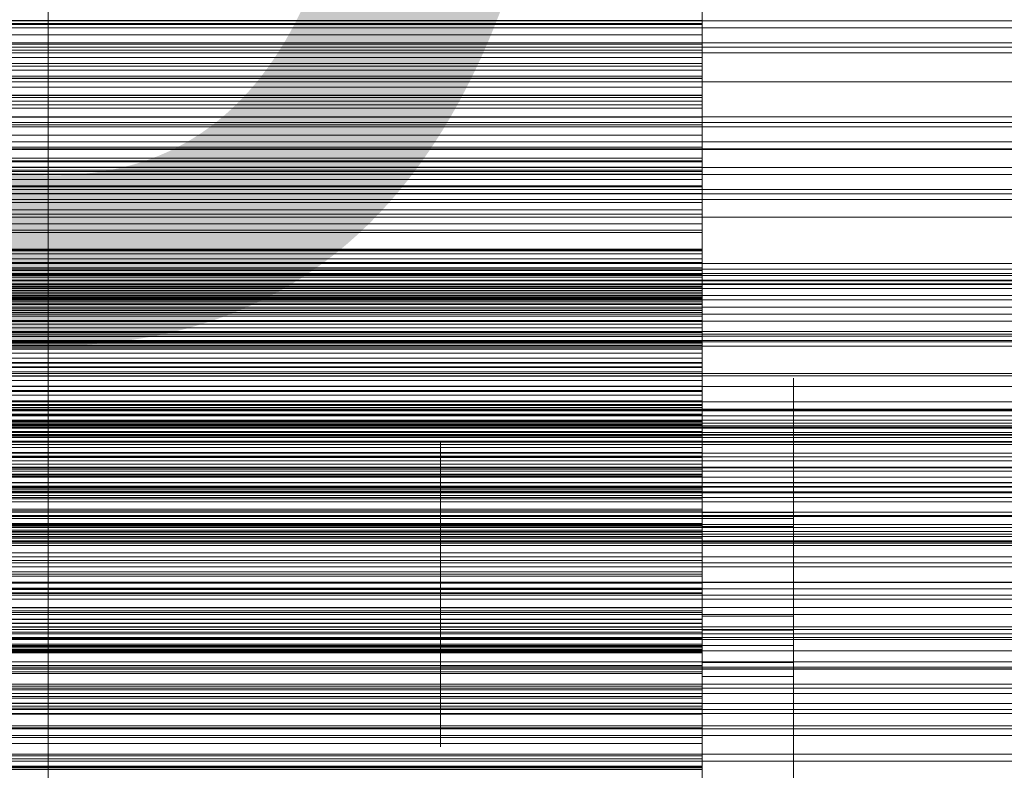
# Model space of a CAD drawing. Header units: millimetres. Extents: x -3490 to 61924, y -72580 to 6847.
# Tile 279 of 656: x 646 to 796, y -34169 to -34054. Entities that reach past the tile are written whole.
import ezdxf

# ---------------------------------------------------------------- set-up
doc = ezdxf.new("R2010")
doc.units = ezdxf.units.MM
for name, color, linetype, lineweight in [('COTAS_O', 1, 'Continuous', 0), ('frontal_briquetadora', 7, 'Continuous', 0), ('frontal_C03', 7, 'Continuous', 0), ('frontal_mezcladora', 7, 'Continuous', 0), ('frontal_secador', 7, 'Continuous', 0)]:
    doc.layers.add(name, color=color, linetype=linetype, lineweight=lineweight)
doc.dimstyles.new('R19_100', dxfattribs={"dimtxt": 250, "dimasz": 150, "dimexe": 150, "dimexo": 80, "dimgap": 100, "dimtad": 1, "dimtih": 1, "dimtoh": 1, "dimdsep": 46, "dimcen": 0.09, "dimadec": 0, "dimazin": 0, "dimtfac": 1, "dimtdec": 4, "dimtofl": 0, "dimtmove": 0, "dimatfit": 3, "dimfxl": 1, "dimtolj": 1, "dimtzin": 0, "dimarcsym": 0})

# ---------------------------------------------------------------- blocks, each defined once
blk = doc.blocks.new('DIM_R29_57')
at = {"layer": 'COTAS_O'}
for p, q in [((-1725, -33700), (-1575, -33655)), ((1725, -33700), (1575, -33655)), ((-1725, -34400), (-1725, -33700)), ((-1725, -33700), (1725, -33700)), ((-1725, -33700), (-1575, -33745)), ((1725, -33700), (1575, -33745)), ((1725, -34400), (1725, -33700))]:
    blk.add_line(p, q, dxfattribs=at)
blk.add_text('3450 O', height=250, dxfattribs=at).set_placement((0, -33600))
blk = doc.blocks.new('DIM_R29_61')
at = {"layer": 'COTAS_O'}
for p, q in [((-650, -34200), (-500, -34155)), ((650, -34200), (500, -34155)), ((-650, -34900), (-650, -34200)), ((-650, -34200), (650, -34200)), ((-650, -34200), (-500, -34245)), ((650, -34200), (500, -34245)), ((650, -34900), (650, -34200))]:
    blk.add_line(p, q, dxfattribs=at)
blk.add_text('1300 O', height=250, dxfattribs=at).set_placement((0, -34100))

msp = doc.modelspace()

# ---------------------------------------------------------------- linework, layer by layer
at = {"layer": 'frontal_briquetadora'}
for p, q in [((750, -34040.962), (750, -34054.391)), ((750, -34055.971), (750, -34042.33)), ((750, -34047.366), (750, -34060.778)), ((750, -34062.66), (750, -34048.703)), ((750, -34054.209), (750, -34049.943)), ((750, -34053.784), (750, -34049.995)), ((750, -34065.181), (750, -34050.982)), ((750, -34053.343), (750, -34065.238)), ((750, -34053.784), (550, -34053.784)), ((750, -34054.209), (550, -34054.209)), ((550, -34054.391), (750, -34054.391)), ((750, -34057.376), (750, -34053.784)), ((750, -34058.334), (750, -34054.209)), ((750, -34054.391), (750, -34066.654)), ((550, -34055.971), (750, -34055.971)), ((750, -34068.572), (750, -34055.971)), ((750, -34057.376), (550, -34057.376)), ((750, -34065.565), (750, -34057.376)), ((750, -34058.334), (550, -34058.334)), ((750, -34058.719), (550, -34058.719)), ((750, -34059.446), (550, -34059.446)), ((750, -34062.309), (750, -34058.334)), ((750, -34067.177), (750, -34058.719)), ((750, -34058.719), (750, -34059.446)), ((750, -34059.446), (750, -34060.326)), ((750, -34060.326), (550, -34060.326)), ((550, -34060.778), (750, -34060.778)), ((750, -34060.326), (750, -34061.366)), ((750, -34060.778), (750, -34074.849)), ((750, -34061.366), (550, -34061.366)), ((750, -34062.309), (550, -34062.309)), ((750, -34062.574), (550, -34062.574)), ((550, -34062.66), (750, -34062.66)), ((750, -34061.366), (750, -34062.574)), ((750, -34066.121), (750, -34062.309)), ((750, -34062.574), (750, -34063.966)), ((750, -34076.872), (750, -34062.66)), ((750, -34063.966), (550, -34063.966)), ((750, -34063.966), (750, -34065.565)), ((550, -34065.181), (750, -34065.181)), ((550, -34065.238), (750, -34065.238)), ((750, -34065.565), (550, -34065.565)), ((750, -34079.226), (750, -34065.181)), ((750, -34065.238), (750, -34075.388)), ((750, -34066.121), (550, -34066.121)), ((550, -34066.654), (750, -34066.654)), ((750, -34067.177), (550, -34067.177)), ((750, -34069.755), (750, -34066.121)), ((750, -34066.654), (750, -34077.28)), ((750, -34071.299), (750, -34067.177)), ((550, -34068.572), (750, -34068.572)), ((750, -34079.648), (750, -34068.572)), ((750, -34069.755), (550, -34069.755)), ((750, -34073.184), (750, -34069.755)), ((750, -34071.299), (550, -34071.299)), ((750, -34075.275), (750, -34071.299)), ((750, -34073.184), (550, -34073.184)), ((750, -34081.632), (750, -34073.184)), ((550, -34074.849), (750, -34074.849)), ((750, -34075.275), (550, -34075.275)), ((550, -34075.388), (750, -34075.388)), ((750, -34076.214), (550, -34076.214)), ((750, -34074.849), (750, -34089.04)), ((750, -34079.097), (750, -34075.275)), ((750, -34075.388), (750, -34083.402)), ((750, -34084.911), (750, -34076.214)), ((750, -34076.214), (750, -34076.693)), ((750, -34076.693), (550, -34076.693)), ((550, -34076.872), (750, -34076.872)), ((550, -34077.28), (750, -34077.28)), ((750, -34077.327), (550, -34077.327)), ((750, -34076.693), (750, -34077.327)), ((750, -34090.793), (750, -34076.872)), ((750, -34077.28), (750, -34085.86)), ((750, -34077.327), (750, -34078.126)), ((750, -34078.126), (550, -34078.126)), ((750, -34079.098), (550, -34079.098)), ((550, -34079.226), (750, -34079.226)), ((750, -34078.126), (750, -34079.098)), ((750, -34082.751), (750, -34079.097)), ((750, -34079.098), (750, -34080.258)), ((750, -34092.577), (750, -34079.226)), ((550, -34079.648), (750, -34079.648)), ((750, -34080.258), (550, -34080.258)), ((750, -34088.773), (750, -34079.648)), ((750, -34080.258), (750, -34081.632)), ((750, -34081.632), (550, -34081.632)), ((750, -34082.751), (550, -34082.751)), ((550, -34083.402), (750, -34083.402)), ((750, -34086.22), (750, -34082.751)), ((750, -34083.402), (750, -34088.971)), ((750, -34084.911), (550, -34084.911)), ((750, -34088.88), (750, -34084.911)), ((550, -34085.86), (750, -34085.86)), ((750, -34086.22), (550, -34086.22)), ((750, -34085.86), (750, -34092.064)), ((750, -34089.479), (750, -34086.22)), ((550, -34088.773), (750, -34088.773)), ((750, -34088.88), (550, -34088.88)), ((550, -34088.971), (750, -34088.971)), ((550, -34089.04), (750, -34089.04)), ((750, -34089.479), (550, -34089.479)), ((750, -34095.598), (750, -34088.773)), ((750, -34092.698), (750, -34088.88)), ((750, -34088.971), (750, -34090.256)), ((750, -34089.04), (750, -34102.804)), ((750, -34098.165), (750, -34089.479)), ((550, -34090.256), (750, -34090.256)), ((550, -34090.793), (750, -34090.793)), ((750, -34090.256), (750, -34091.623)), ((750, -34103.889), (750, -34090.793)), ((550, -34091.623), (750, -34091.623)), ((550, -34092.064), (750, -34092.064)), ((550, -34092.577), (750, -34092.577)), ((750, -34092.698), (550, -34092.698)), ((750, -34091.623), (750, -34093.074)), ((750, -34092.064), (750, -34093.54)), ((750, -34104.721), (750, -34092.577)), ((750, -34096.357), (750, -34092.698)), ((550, -34093.074), (750, -34093.074)), ((550, -34093.54), (750, -34093.54)), ((750, -34094.189), (550, -34094.189)), ((750, -34093.074), (750, -34094.607)), ((750, -34093.54), (750, -34095.098)), ((750, -34103.103), (750, -34094.189)), ((750, -34094.189), (750, -34094.417)), ((750, -34094.417), (550, -34094.417)), ((550, -34094.607), (750, -34094.607)), ((750, -34094.804), (550, -34094.804)), ((550, -34095.098), (750, -34095.098)), ((750, -34095.36), (550, -34095.36)), ((550, -34095.598), (750, -34095.598)), ((750, -34094.417), (750, -34094.804)), ((750, -34094.607), (750, -34096.221)), ((750, -34094.804), (750, -34095.36)), ((750, -34095.098), (750, -34096.737)), ((750, -34095.36), (750, -34096.093)), ((750, -34097.262), (750, -34095.598)), ((750, -34096.093), (550, -34096.093)), ((550, -34096.221), (750, -34096.221)), ((750, -34096.357), (550, -34096.357)), ((550, -34096.737), (750, -34096.737)), ((750, -34097.02), (550, -34097.02)), ((550, -34097.262), (750, -34097.262)), ((750, -34096.093), (750, -34097.02)), ((750, -34096.221), (750, -34097.916)), ((750, -34099.843), (750, -34096.357)), ((750, -34096.737), (750, -34098.457)), ((750, -34097.02), (750, -34098.165)), ((750, -34099.007), (750, -34097.262)), ((550, -34097.916), (750, -34097.916)), ((750, -34098.165), (550, -34098.165)), ((550, -34098.457), (750, -34098.457)), ((750, -34097.916), (750, -34099.69)), ((750, -34098.457), (750, -34100.257)), ((550, -34099.007), (750, -34099.007)), ((550, -34099.69), (750, -34099.69)), ((750, -34099.843), (550, -34099.843)), ((550, -34100.257), (750, -34100.257)), ((750, -34100.831), (750, -34099.007)), ((750, -34099.69), (750, -34101.544)), ((750, -34103.14), (750, -34099.843)), ((750, -34100.257), (750, -34102.135)), ((550, -34100.831), (750, -34100.831)), ((550, -34101.544), (750, -34101.544)), ((750, -34102.733), (750, -34100.831)), ((750, -34101.544), (750, -34103.477)), ((550, -34102.135), (750, -34102.135)), ((550, -34102.733), (750, -34102.733)), ((550, -34102.804), (750, -34102.804)), ((750, -34103.103), (550, -34103.103)), ((750, -34103.14), (550, -34103.14)), ((750, -34102.135), (750, -34104.091)), ((750, -34104.714), (750, -34102.733)), ((750, -34102.804), (750, -34115.613)), ((750, -34106.909), (750, -34103.103)), ((750, -34106.22), (750, -34103.14)), ((550, -34103.477), (750, -34103.477)), ((550, -34103.889), (750, -34103.889)), ((550, -34104.091), (750, -34104.091)), ((550, -34104.714), (750, -34104.714)), ((550, -34104.721), (750, -34104.721)), ((750, -34103.477), (750, -34105.486)), ((750, -34115.656), (750, -34103.889)), ((750, -34104.091), (750, -34106.125)), ((750, -34106.771), (750, -34104.714)), ((750, -34115.191), (750, -34104.721)), ((550, -34105.486), (750, -34105.486)), ((550, -34106.125), (750, -34106.125)), ((750, -34106.22), (550, -34106.22)), ((750, -34105.486), (750, -34107.573)), ((750, -34106.125), (750, -34108.235)), ((750, -34115.124), (750, -34106.22)), ((550, -34106.771), (750, -34106.771)), ((750, -34106.909), (550, -34106.909)), ((550, -34107.573), (750, -34107.573)), ((750, -34108.904), (750, -34106.771)), ((750, -34110.56), (750, -34106.909)), ((750, -34107.573), (750, -34109.735)), ((550, -34108.235), (750, -34108.235)), ((550, -34108.904), (750, -34108.904)), ((750, -34108.235), (750, -34110.42)), ((750, -34112.322), (750, -34108.512)), ((750, -34108.512), (750, -34108.992)), ((750, -34112.8), (750, -34108.552)), ((750, -34111.113), (750, -34108.904)), ((750, -34108.992), (750, -34113.668)), ((764, -34112.322), (764, -34108.512)), ((764, -34108.512), (764, -34108.992)), ((764, -34112.8), (764, -34108.552)), ((764, -34108.992), (764, -34113.668)), ((550, -34109.735), (750, -34109.735)), ((550, -34110.42), (750, -34110.42)), ((750, -34110.56), (550, -34110.56)), ((750, -34109.735), (750, -34111.971)), ((750, -34110.42), (750, -34112.679)), ((750, -34114.047), (750, -34110.56)), ((550, -34111.113), (750, -34111.113)), ((550, -34111.971), (750, -34111.971)), ((750, -34113.395), (750, -34111.113)), ((750, -34111.971), (750, -34114.281)), ((750, -34119.668), (750, -34112.322)), ((764, -34119.668), (764, -34112.322)), ((750, -34112.576), (550, -34112.576)), ((750, -34112.599), (550, -34112.599)), ((550, -34112.679), (750, -34112.679)), ((750, -34112.716), (550, -34112.716)), ((750, -34113.027), (550, -34113.027)), ((550, -34113.395), (750, -34113.395)), ((750, -34113.519), (550, -34113.519)), ((750, -34112.599), (750, -34112.576)), ((750, -34112.576), (750, -34112.716)), ((750, -34121.71), (750, -34112.599)), ((750, -34112.679), (750, -34115.012)), ((750, -34112.716), (750, -34113.027)), ((750, -34120.455), (750, -34112.8)), ((750, -34113.027), (750, -34113.519)), ((750, -34115.75), (750, -34113.395)), ((750, -34113.519), (750, -34114.21)), ((750, -34113.668), (750, -34121.613)), ((764, -34120.455), (764, -34112.8)), ((764, -34113.668), (764, -34121.613)), ((750, -34114.047), (550, -34114.047)), ((750, -34114.21), (550, -34114.21)), ((550, -34114.281), (750, -34114.281)), ((550, -34115.012), (750, -34115.012)), ((750, -34115.124), (550, -34115.124)), ((550, -34115.191), (750, -34115.191)), ((750, -34117.358), (750, -34114.047)), ((750, -34114.21), (750, -34115.124)), ((750, -34114.281), (750, -34116.664)), ((750, -34115.012), (750, -34117.417)), ((750, -34123.584), (750, -34115.191)), ((550, -34115.613), (750, -34115.613)), ((550, -34115.656), (750, -34115.656)), ((550, -34115.75), (750, -34115.75)), ((550, -34116.664), (750, -34116.664)), ((750, -34115.613), (750, -34126.974)), ((750, -34125.641), (750, -34115.656)), ((750, -34118.177), (750, -34115.75)), ((750, -34116.664), (750, -34119.118)), ((750, -34117.358), (550, -34117.358)), ((550, -34117.417), (750, -34117.417)), ((550, -34118.177), (750, -34118.177)), ((710, -34120.618), (710, -34118.301)), ((710, -34120.437), (710, -34118.359)), ((710, -34118.359), (710, -34118.621)), ((750, -34120.474), (750, -34117.358)), ((750, -34117.417), (750, -34119.893)), ((750, -34120.227), (750, -34117.813)), ((750, -34120.031), (750, -34117.866)), ((750, -34117.866), (750, -34118.139)), ((750, -34118.139), (750, -34120.796)), ((750, -34120.675), (750, -34118.177)), ((750, -34120.618), (750, -34118.301)), ((750, -34120.437), (750, -34118.359)), ((750, -34118.359), (750, -34118.621)), ((550, -34119.118), (750, -34119.118)), ((550, -34119.893), (750, -34119.893)), ((710, -34118.621), (710, -34121.171)), ((750, -34118.621), (750, -34121.171)), ((750, -34119.118), (750, -34126.503)), ((750, -34129.095), (750, -34119.668)), ((750, -34119.893), (750, -34122.44)), ((764, -34129.095), (764, -34119.668)), ((750, -34120.474), (550, -34120.474)), ((550, -34120.675), (750, -34120.675)), ((710, -34124.444), (710, -34120.437)), ((710, -34124.793), (710, -34120.618)), ((710, -34121.171), (710, -34125.505)), ((750, -34124.205), (750, -34120.031)), ((750, -34124.576), (750, -34120.227)), ((750, -34124.444), (750, -34120.437)), ((750, -34130), (750, -34120.455)), ((750, -34123.368), (750, -34120.474)), ((750, -34124.793), (750, -34120.618)), ((750, -34123.243), (750, -34120.675)), ((750, -34120.796), (750, -34125.31)), ((750, -34121.171), (750, -34125.505)), ((764, -34130), (764, -34120.455)), ((750, -34121.71), (550, -34121.71)), ((550, -34122.44), (750, -34122.44)), ((750, -34121.613), (750, -34131.254)), ((750, -34125.343), (750, -34121.71)), ((750, -34122.44), (750, -34125.055)), ((764, -34121.613), (764, -34131.254)), ((550, -34123.243), (750, -34123.243)), ((750, -34123.368), (550, -34123.368)), ((550, -34123.584), (750, -34123.584)), ((710, -34129.586), (710, -34124.444)), ((750, -34125.879), (750, -34123.243)), ((750, -34132.468), (750, -34123.368)), ((750, -34129.579), (750, -34123.584)), ((750, -34129.561), (750, -34124.205)), ((750, -34128.168), (750, -34124.357)), ((750, -34124.357), (750, -34124.838)), ((750, -34129.586), (750, -34124.444)), ((764, -34128.168), (764, -34124.357)), ((764, -34124.357), (764, -34124.838)), ((550, -34125.055), (750, -34125.055)), ((750, -34125.343), (550, -34125.343)), ((550, -34125.641), (750, -34125.641)), ((550, -34125.879), (750, -34125.879)), ((710, -34130), (710, -34124.793)), ((710, -34125.505), (710, -34130.763)), ((750, -34130), (750, -34124.576)), ((750, -34130), (750, -34124.793)), ((750, -34124.838), (750, -34129.514)), ((750, -34125.055), (750, -34133.026)), ((750, -34125.31), (750, -34130.788)), ((750, -34128.818), (750, -34125.343)), ((750, -34125.505), (750, -34130.763)), ((750, -34133.462), (750, -34125.641)), ((750, -34128.583), (750, -34125.879)), ((764, -34124.838), (764, -34129.514)), ((550, -34126.503), (750, -34126.503)), ((550, -34126.974), (750, -34126.974)), ((750, -34126.503), (750, -34131.376)), ((750, -34126.974), (750, -34136.452)), ((550, -34128.583), (750, -34128.583)), ((750, -34128.818), (550, -34128.818)), ((750, -34132.226), (750, -34127.978)), ((750, -34135.514), (750, -34128.168)), ((750, -34131.352), (750, -34128.583)), ((750, -34132.125), (750, -34128.818)), ((764, -34132.226), (764, -34127.978)), ((764, -34135.514), (764, -34128.168)), ((520, -34129.561), (750, -34129.561)), ((520, -34130), (750, -34130)), ((550, -34129.579), (750, -34129.579)), ((750, -34129.586), (710, -34129.586)), ((710, -34134.844), (710, -34129.586)), ((750, -34130), (710, -34130)), ((710, -34130), (710, -34135.207)), ((764, -34129.095), (750, -34129.095)), ((750, -34138.736), (750, -34129.095)), ((750, -34129.514), (750, -34137.459)), ((750, -34135.039), (750, -34129.561)), ((750, -34132.944), (750, -34129.579)), ((750, -34134.844), (750, -34129.586)), ((750, -34130), (750, -34135.424)), ((764, -34130), (750, -34130)), ((750, -34130), (750, -34135.207)), ((750, -34130), (750, -34139.545)), ((764, -34138.736), (764, -34129.095)), ((764, -34129.514), (764, -34137.459)), ((764, -34130), (764, -34139.545)), ((520, -34130.788), (750, -34130.788)), ((750, -34131.018), (550, -34131.018)), ((750, -34131.084), (550, -34131.084)), ((750, -34131.126), (550, -34131.126)), ((750, -34131.335), (550, -34131.335)), ((550, -34131.352), (750, -34131.352)), ((550, -34131.376), (750, -34131.376)), ((750, -34131.4), (550, -34131.4)), ((750, -34131.787), (550, -34131.787)), ((750, -34130.763), (710, -34130.763)), ((710, -34130.763), (710, -34135.905)), ((750, -34130.763), (750, -34135.905)), ((750, -34130.788), (750, -34136.144)), ((750, -34131.126), (750, -34131.018)), ((750, -34131.018), (750, -34131.084)), ((750, -34131.084), (750, -34131.335)), ((750, -34131.4), (750, -34131.126)), ((764, -34131.254), (750, -34131.254)), ((750, -34131.254), (750, -34140.681)), ((750, -34131.335), (750, -34131.787)), ((750, -34139.891), (750, -34131.352)), ((750, -34131.376), (750, -34133.551)), ((750, -34140.685), (750, -34131.4)), ((750, -34135.282), (750, -34131.472)), ((750, -34131.472), (750, -34131.953)), ((750, -34131.787), (750, -34132.468)), ((750, -34131.953), (750, -34136.628)), ((764, -34131.254), (764, -34140.681)), ((764, -34135.282), (764, -34131.472)), ((764, -34131.472), (764, -34131.953)), ((764, -34131.953), (764, -34136.628)), ((750, -34132.125), (550, -34132.125)), ((750, -34132.468), (550, -34132.468)), ((550, -34132.944), (750, -34132.944)), ((550, -34133.026), (750, -34133.026)), ((550, -34133.462), (750, -34133.462)), ((750, -34135.252), (750, -34132.125)), ((750, -34139.881), (750, -34132.226)), ((750, -34133.551), (750, -34132.944)), ((750, -34133.026), (750, -34138.548)), ((750, -34138.817), (750, -34133.462)), ((764, -34139.881), (764, -34132.226)), ((550, -34133.551), (750, -34133.551)), ((710, -34136.282), (710, -34134.204)), ((710, -34134.204), (710, -34134.466)), ((710, -34134.466), (710, -34137.017)), ((710, -34139.178), (710, -34134.844)), ((750, -34135.877), (750, -34133.712)), ((750, -34133.712), (750, -34133.985)), ((750, -34133.985), (750, -34136.641)), ((750, -34136.282), (750, -34134.204)), ((750, -34134.204), (750, -34134.466)), ((750, -34134.466), (750, -34137.017)), ((750, -34139.178), (750, -34134.844)), ((750, -34139.553), (750, -34135.039)), ((750, -34135.252), (550, -34135.252)), ((550, -34136.452), (750, -34136.452)), ((710, -34135.207), (710, -34139.382)), ((710, -34135.905), (710, -34139.912)), ((710, -34140.289), (710, -34136.282)), ((750, -34135.207), (750, -34139.382)), ((750, -34138.18), (750, -34135.252)), ((750, -34142.628), (750, -34135.282)), ((750, -34135.424), (750, -34139.773)), ((750, -34144.941), (750, -34135.514)), ((750, -34140.051), (750, -34135.877)), ((750, -34135.905), (750, -34139.912)), ((750, -34136.144), (750, -34140.318)), ((750, -34140.289), (750, -34136.282)), ((750, -34136.452), (750, -34143.68)), ((764, -34142.628), (764, -34135.282)), ((764, -34144.941), (764, -34135.514)), ((710, -34137.017), (710, -34141.35)), ((710, -34140.044), (710, -34137.727)), ((750, -34136.628), (750, -34144.574)), ((750, -34136.641), (750, -34141.156)), ((750, -34137.017), (750, -34141.35)), ((750, -34139.653), (750, -34137.24)), ((750, -34137.459), (750, -34147.1)), ((750, -34140.044), (750, -34137.727)), ((764, -34136.628), (764, -34144.574)), ((764, -34137.459), (764, -34147.1)), ((750, -34138.18), (550, -34138.18)), ((550, -34138.548), (750, -34138.548)), ((550, -34138.817), (750, -34138.817)), ((710, -34141.729), (710, -34139.178)), ((710, -34139.382), (710, -34141.699)), ((750, -34140.882), (750, -34138.18)), ((750, -34138.548), (750, -34141.41)), ((750, -34146.681), (750, -34138.736)), ((750, -34141.501), (750, -34138.817)), ((750, -34141.729), (750, -34139.178)), ((750, -34139.382), (750, -34141.699)), ((750, -34139.545), (750, -34147.2)), ((750, -34142.21), (750, -34139.553)), ((764, -34146.681), (764, -34138.736)), ((764, -34139.545), (764, -34147.2)), ((550, -34139.891), (750, -34139.891)), ((750, -34140.685), (550, -34140.685)), ((750, -34140.882), (550, -34140.882)), ((710, -34139.912), (710, -34141.991)), ((710, -34144.22), (710, -34140.044)), ((710, -34145.431), (710, -34140.289)), ((750, -34144.003), (750, -34139.653)), ((750, -34139.773), (750, -34142.187)), ((750, -34149.426), (750, -34139.881)), ((750, -34146.05), (750, -34139.891)), ((750, -34139.912), (750, -34141.991)), ((750, -34144.22), (750, -34140.044)), ((750, -34145.407), (750, -34140.051)), ((750, -34145.431), (750, -34140.289)), ((750, -34140.318), (750, -34142.483)), ((750, -34140.681), (750, -34148.027)), ((750, -34144.137), (750, -34140.685)), ((750, -34142.991), (750, -34140.827)), ((750, -34140.827), (750, -34141.1)), ((750, -34150.155), (750, -34140.882)), ((764, -34149.426), (764, -34139.881)), ((764, -34140.681), (764, -34148.027)), ((550, -34141.41), (750, -34141.41)), ((550, -34141.501), (750, -34141.501)), ((710, -34143.397), (710, -34141.319)), ((710, -34141.319), (710, -34141.581)), ((710, -34141.35), (710, -34146.609)), ((710, -34141.581), (710, -34144.131)), ((710, -34141.991), (710, -34141.729)), ((750, -34141.1), (750, -34143.756)), ((750, -34141.156), (750, -34146.634)), ((750, -34143.397), (750, -34141.319)), ((750, -34141.319), (750, -34141.581)), ((750, -34141.35), (750, -34146.609)), ((750, -34141.41), (750, -34141.501)), ((750, -34141.581), (750, -34144.131)), ((750, -34141.991), (750, -34141.729)), ((750, -34142.483), (750, -34142.21)), ((550, -34143.68), (750, -34143.68)), ((710, -34147.404), (710, -34143.397)), ((750, -34152.055), (750, -34142.628)), ((750, -34147.165), (750, -34142.991)), ((750, -34147.404), (750, -34143.397)), ((750, -34143.68), (750, -34148.383)), ((750, -34143.756), (750, -34148.271)), ((750, -34149.426), (750, -34144.003)), ((764, -34152.055), (764, -34142.628)), ((520, -34145.407), (750, -34145.407)), ((750, -34144.137), (550, -34144.137)), ((550, -34144.381), (750, -34144.381)), ((550, -34145.452), (750, -34145.452)), ((710, -34144.131), (710, -34148.465)), ((710, -34149.426), (710, -34144.22)), ((750, -34145.431), (710, -34145.431)), ((710, -34150.69), (710, -34145.431)), ((750, -34144.131), (750, -34148.465)), ((750, -34147.428), (750, -34144.137)), ((750, -34149.426), (750, -34144.22)), ((750, -34144.381), (750, -34146.095)), ((750, -34145.452), (750, -34144.381)), ((750, -34144.574), (750, -34154.214)), ((764, -34144.941), (750, -34144.941)), ((750, -34154.582), (750, -34144.941)), ((750, -34150.885), (750, -34145.407)), ((750, -34150.69), (750, -34145.431)), ((750, -34149.267), (750, -34145.452)), ((764, -34144.574), (764, -34154.214)), ((764, -34154.582), (764, -34144.941)), ((520, -34146.634), (750, -34146.634)), ((550, -34146.05), (750, -34146.05)), ((550, -34146.095), (750, -34146.095)), ((750, -34146.609), (710, -34146.609)), ((710, -34146.609), (710, -34151.751)), ((750, -34149.591), (750, -34146.05)), ((750, -34146.095), (750, -34150.529)), ((750, -34146.609), (750, -34151.751)), ((750, -34146.634), (750, -34151.99)), ((750, -34151.357), (750, -34146.681)), ((764, -34147.1), (750, -34147.1)), ((750, -34147.1), (750, -34156.527)), ((764, -34151.357), (764, -34146.681)), ((764, -34147.1), (764, -34156.527)), ((750, -34147.428), (550, -34147.428)), ((550, -34148.383), (750, -34148.383)), ((710, -34152.546), (710, -34147.404)), ((710, -34148.465), (710, -34153.724)), ((750, -34152.522), (750, -34147.165)), ((750, -34147.2), (750, -34151.448)), ((750, -34152.546), (750, -34147.404)), ((750, -34150.547), (750, -34147.428)), ((750, -34148.027), (750, -34151.837)), ((750, -34148.271), (750, -34153.748)), ((750, -34148.383), (750, -34150.379)), ((750, -34148.465), (750, -34153.724)), ((764, -34147.2), (764, -34151.448)), ((764, -34148.027), (764, -34151.837)), ((520, -34149.426), (750, -34149.426)), ((550, -34149.267), (750, -34149.267)), ((750, -34149.488), (550, -34149.488)), ((750, -34149.496), (550, -34149.496)), ((550, -34149.591), (750, -34149.591)), ((750, -34149.667), (550, -34149.667)), ((750, -34149.71), (550, -34149.71)), ((750, -34150.023), (550, -34150.023)), ((750, -34149.426), (710, -34149.426)), ((710, -34149.426), (710, -34154.633)), ((750, -34155.68), (750, -34149.267)), ((750, -34149.426), (750, -34154.85)), ((764, -34149.426), (750, -34149.426)), ((750, -34149.426), (750, -34154.633)), ((750, -34149.426), (750, -34158.972)), ((750, -34149.667), (750, -34149.488)), ((750, -34149.496), (750, -34149.71)), ((750, -34150.379), (750, -34149.591)), ((750, -34150.023), (750, -34149.667)), ((750, -34149.71), (750, -34150.155)), ((750, -34150.548), (750, -34150.023)), ((764, -34149.426), (764, -34158.972)), ((750, -34150.155), (550, -34150.155)), ((550, -34150.379), (750, -34150.379)), ((550, -34150.529), (750, -34150.529)), ((750, -34150.548), (550, -34150.548)), ((710, -34155.024), (710, -34150.69)), ((750, -34150.529), (750, -34157.512)), ((750, -34153.483), (750, -34150.547)), ((750, -34159.984), (750, -34150.548)), ((750, -34155.024), (750, -34150.69)), ((750, -34155.399), (750, -34150.885)), ((750, -34151.837), (750, -34151.357)), ((764, -34151.837), (764, -34151.357)), ((520, -34152.522), (750, -34152.522)), ((710, -34151.751), (710, -34155.758)), ((750, -34152.546), (710, -34152.546)), ((710, -34157.805), (710, -34152.546)), ((750, -34151.751), (750, -34155.758)), ((750, -34151.99), (750, -34156.164)), ((764, -34152.055), (750, -34152.055)), ((750, -34161.696), (750, -34152.055)), ((750, -34157.999), (750, -34152.522)), ((750, -34157.805), (750, -34152.546)), ((764, -34161.696), (764, -34152.055)), ((520, -34153.748), (750, -34153.748)), ((750, -34153.483), (550, -34153.483)), ((750, -34153.724), (710, -34153.724)), ((710, -34153.724), (710, -34158.866)), ((710, -34154.633), (710, -34158.808)), ((750, -34156.216), (750, -34153.483)), ((750, -34153.724), (750, -34158.866)), ((750, -34153.748), (750, -34159.105)), ((764, -34154.214), (750, -34154.214)), ((750, -34154.214), (750, -34163.642)), ((750, -34162.527), (750, -34154.582)), ((750, -34154.633), (750, -34158.808)), ((764, -34154.214), (764, -34163.642)), ((764, -34162.527), (764, -34154.582)), ((550, -34155.68), (750, -34155.68)), ((710, -34157.574), (710, -34155.024)), ((710, -34155.758), (710, -34157.836)), ((750, -34154.85), (750, -34159.199)), ((750, -34157.574), (750, -34155.024)), ((750, -34158.056), (750, -34155.399)), ((750, -34164.444), (750, -34155.68)), ((750, -34155.758), (750, -34157.836)), ((750, -34156.216), (550, -34156.216)), ((550, -34157.269), (750, -34157.269)), ((550, -34157.512), (750, -34157.512)), ((710, -34157.836), (710, -34157.574)), ((750, -34156.164), (750, -34158.329)), ((750, -34158.718), (750, -34156.216)), ((750, -34156.527), (750, -34163.873)), ((750, -34157.269), (750, -34159.034)), ((750, -34158.289), (750, -34157.269)), ((750, -34157.512), (750, -34166.775)), ((750, -34157.836), (750, -34157.574)), ((764, -34156.527), (764, -34163.873)), ((550, -34158.289), (750, -34158.289)), ((750, -34158.718), (550, -34158.718)), ((550, -34159.034), (750, -34159.034)), ((710, -34162.139), (710, -34157.805)), ((710, -34158.808), (710, -34161.125)), ((710, -34158.866), (710, -34162.873)), ((750, -34162.139), (750, -34157.805)), ((750, -34162.514), (750, -34157.999)), ((750, -34158.329), (750, -34158.056)), ((750, -34162.055), (750, -34158.289)), ((750, -34168.143), (750, -34158.718)), ((750, -34158.808), (750, -34161.125)), ((750, -34158.866), (750, -34162.873)), ((750, -34158.972), (750, -34166.627)), ((750, -34159.034), (750, -34163.517)), ((750, -34159.105), (750, -34163.279)), ((764, -34158.972), (764, -34166.627)), ((750, -34159.984), (550, -34159.984)), ((750, -34159.199), (750, -34161.613)), ((750, -34163.247), (750, -34159.984)), ((550, -34162.055), (750, -34162.055)), ((710, -34164.689), (710, -34162.139)), ((750, -34169.642), (750, -34161.696)), ((750, -34168.422), (750, -34162.055)), ((750, -34164.689), (750, -34162.139)), ((764, -34169.642), (764, -34161.696)), ((750, -34163.247), (550, -34163.247)), ((550, -34163.517), (750, -34163.517)), ((710, -34162.873), (710, -34164.951)), ((750, -34165.17), (750, -34162.514)), ((750, -34167.203), (750, -34162.527)), ((750, -34162.873), (750, -34164.951)), ((750, -34166.345), (750, -34163.247)), ((750, -34163.279), (750, -34165.443)), ((750, -34163.517), (750, -34170.544)), ((750, -34163.642), (750, -34170.988)), ((764, -34167.203), (764, -34162.527)), ((764, -34163.642), (764, -34170.988)), ((550, -34164.444), (750, -34164.444)), ((710, -34164.951), (710, -34164.689)), ((750, -34163.873), (750, -34167.683)), ((750, -34175.223), (750, -34164.444)), ((750, -34164.951), (750, -34164.689)), ((750, -34165.443), (750, -34165.17)), ((764, -34163.873), (764, -34167.683)), ((750, -34166.345), (550, -34166.345)), ((750, -34169.27), (750, -34166.345)), ((750, -34166.627), (750, -34170.875)), ((764, -34166.627), (764, -34170.875)), ((550, -34166.775), (750, -34166.775)), ((750, -34167.934), (550, -34167.934)), ((750, -34167.96), (550, -34167.96)), ((750, -34168.143), (550, -34168.143)), ((750, -34166.775), (750, -34177.964)), ((750, -34167.683), (750, -34167.203)), ((750, -34167.96), (750, -34167.934)), ((750, -34167.934), (750, -34168.143)), ((750, -34168.194), (750, -34167.96)), ((764, -34167.683), (764, -34167.203)), ((750, -34168.194), (550, -34168.194)), ((550, -34168.422), (750, -34168.422)), ((750, -34168.618), (750, -34168.194)), ((750, -34177.146), (750, -34168.422))]:
    msp.add_line(p, q, dxfattribs=at)
at = {"layer": 'frontal_C03'}
for p, q in [((1250, -34053.81), (-1250, -34053.81)), ((1250, -34054.868), (-1250, -34054.868)), ((1250, -34057.175), (-1250, -34057.175)), ((1250, -34057.828), (-1250, -34057.828)), ((1250, -34058.71), (-1250, -34058.71)), ((1250, -34068.516), (-1250, -34068.516)), ((1250, -34069.398), (-1250, -34069.398)), ((1250, -34070.051), (-1250, -34070.051)), ((1250, -34072.358), (-1250, -34072.358)), ((-1250, -34073.416), (1250, -34073.416)), ((1250, -34076.268), (-1250, -34076.268)), ((1250, -34077.325), (-1250, -34077.325)), ((1250, -34079.633), (-1250, -34079.633)), ((1250, -34080.286), (-1250, -34080.286)), ((1250, -34081.167), (-1250, -34081.167)), ((1250, -34090.974), (-1250, -34090.974)), ((1250, -34091.855), (-1250, -34091.855)), ((1250, -34092.509), (-1250, -34092.509)), ((-1250, -34092.816), (1250, -34092.816)), ((-1250, -34093.614), (1250, -34093.614)), ((-1250, -34094.198), (1250, -34094.198)), ((1250, -34094.816), (-1250, -34094.816)), ((-1250, -34095.873), (1250, -34095.873)), ((-1250, -34096.536), (1250, -34096.536)), ((-1250, -34097.665), (1250, -34097.665)), ((1250, -34098.726), (-1250, -34098.726)), ((1250, -34099.783), (-1250, -34099.783)), ((-1250, -34101.385), (1250, -34101.385)), ((1250, -34102.09), (-1250, -34102.09)), ((1250, -34102.744), (-1250, -34102.744)), ((-1250, -34102.981), (1250, -34102.981)), ((1250, -34103.625), (-1250, -34103.625)), ((-1250, -34107.828), (1250, -34107.828)), ((-1250, -34109.784), (1250, -34109.784)), ((1250, -34113.431), (-1250, -34113.431)), ((1250, -34114.313), (-1250, -34114.313)), ((1250, -34114.966), (-1250, -34114.966)), ((-1250, -34115.429), (1250, -34115.429)), ((-1268, -34115.802), (1268, -34115.802)), ((-1268, -34116.026), (1268, -34116.026)), ((-1268, -34116.191), (1268, -34116.191)), ((-1268, -34116.848), (1268, -34116.848)), ((-1268, -34117.166), (1268, -34117.166)), ((-1268, -34118.212), (1268, -34118.212)), ((1250, -34117.274), (-1250, -34117.274)), ((1250, -34117.61), (-1250, -34117.61)), ((-1250, -34118.331), (1250, -34118.331)), ((-1268, -34118.661), (1268, -34118.661)), ((-1268, -34120.024), (1268, -34120.024)), ((-1268, -34120.574), (1268, -34120.574)), ((1250, -34121.183), (-1250, -34121.183)), ((-1268, -34122.162), (1268, -34122.162)), ((1268, -34122.775), (-1268, -34122.775)), ((1250, -34122.24), (-1250, -34122.24)), ((-1268, -34124.479), (1268, -34124.479)), ((-1250, -34123.667), (1250, -34123.667)), ((-1268, -34125.114), (1268, -34125.114)), ((1250, -34124.548), (-1250, -34124.548)), ((1250, -34125.201), (-1250, -34125.201)), ((-1250, -34125.925), (1250, -34125.925)), ((-1268, -34126.817), (1268, -34126.817)), ((-1268, -34127.431), (1268, -34127.431)), ((1250, -34126.083), (-1250, -34126.083)), ((-1268, -34129.018), (1268, -34129.018)), ((-1268, -34129.568), (1268, -34129.568)), ((-1268, -34130.932), (1268, -34130.932)), ((-1268, -34131.381), (1268, -34131.381)), ((-1250, -34131.983), (1250, -34131.983)), ((-1268, -34132.427), (1268, -34132.427)), ((-1268, -34132.744), (1268, -34132.744)), ((-1268, -34133.402), (1268, -34133.402)), ((-1268, -34133.566), (1268, -34133.566)), ((-1268, -34133.791), (1268, -34133.791)), ((-1250, -34134.164), (1250, -34134.164)), ((1250, -34135.889), (-1250, -34135.889)), ((1250, -34136.77), (-1250, -34136.77)), ((1250, -34137.424), (-1250, -34137.424)), ((1250, -34139.731), (-1250, -34139.731)), ((-1250, -34139.809), (1250, -34139.809)), ((-1250, -34140.789), (1250, -34140.789)), ((-1250, -34141.764), (1250, -34141.764)), ((1250, -34143.641), (-1250, -34143.641)), ((1250, -34144.698), (-1250, -34144.698)), ((-1250, -34146.611), (1250, -34146.611)), ((1250, -34147.006), (-1250, -34147.006)), ((1250, -34147.659), (-1250, -34147.659)), ((-1250, -34148.208), (1250, -34148.208)), ((1250, -34148.54), (-1250, -34148.54)), ((-1500, -34152.753), (1500, -34152.753)), ((-1250, -34151.927), (1250, -34151.927)), ((-1250, -34153.056), (1250, -34153.056)), ((-1250, -34155.394), (1250, -34155.394)), ((-1250, -34155.979), (1250, -34155.979)), ((-1250, -34156.776), (1250, -34156.776)), ((1250, -34158.347), (-1250, -34158.347)), ((1250, -34159.228), (-1250, -34159.228)), ((1250, -34159.882), (-1250, -34159.882)), ((1500, -34161.736), (-1500, -34161.736)), ((1250, -34162.189), (-1250, -34162.189)), ((-1250, -34163.246), (1250, -34163.246)), ((1250, -34166.098), (-1250, -34166.098)), ((1250, -34167.156), (-1250, -34167.156))]:
    msp.add_line(p, q, dxfattribs=at)
at = {"layer": 'frontal_mezcladora'}
for p, q in [((650, -34725), (650, -33700)), ((650, -34760), (650, -33730))]:
    msp.add_line(p, q, dxfattribs=at)
at = {"layer": 'frontal_secador'}
for p, q in [((1360, -34063.147), (-1360, -34063.147)), ((-1360, -34073.5), (1360, -34073.5)), ((-1250, -34073.5), (1250, -34073.5)), ((1360, -34083.853), (-1360, -34083.853)), ((1360, -34093.5), (-1360, -34093.5)), ((1250, -34094.076), (-1250, -34094.076)), ((1360, -34101.784), (-1360, -34101.784)), ((1360, -34108.141), (-1360, -34108.141)), ((1360, -34112.137), (-1360, -34112.137)), ((1360, -34113.5), (-1360, -34113.5)), ((1250, -34113.25), (-1250, -34113.25)), ((1250, -34129.715), (-1250, -34129.715)), ((1250, -34142.349), (-1250, -34142.349)), ((1250, -34150.291), (-1250, -34150.291)), ((1250, -34153), (-1250, -34153))]:
    msp.add_line(p, q, dxfattribs=at)

# ---------------------------------------------------------------- dimensions: what is measured, and where the dimension line sits
at = {"layer": 'COTAS_O'}
for p1, p2, picture, middle in [((-1725, -34400), (1725, -34400), 'DIM_R29_57', (0, -33700)), ((-650, -34900), (650, -34900), 'DIM_R29_61', (0, -34200))]:
    dim = msp.add_aligned_dim(p1=p1, p2=p2, distance=700, text='<> O', dimstyle='R19_100', dxfattribs=at)
    dim.commit()
    dim.dimension.update_dxf_attribs({"geometry": picture, "text_midpoint": middle})

doc.saveas('drawing.dxf')
